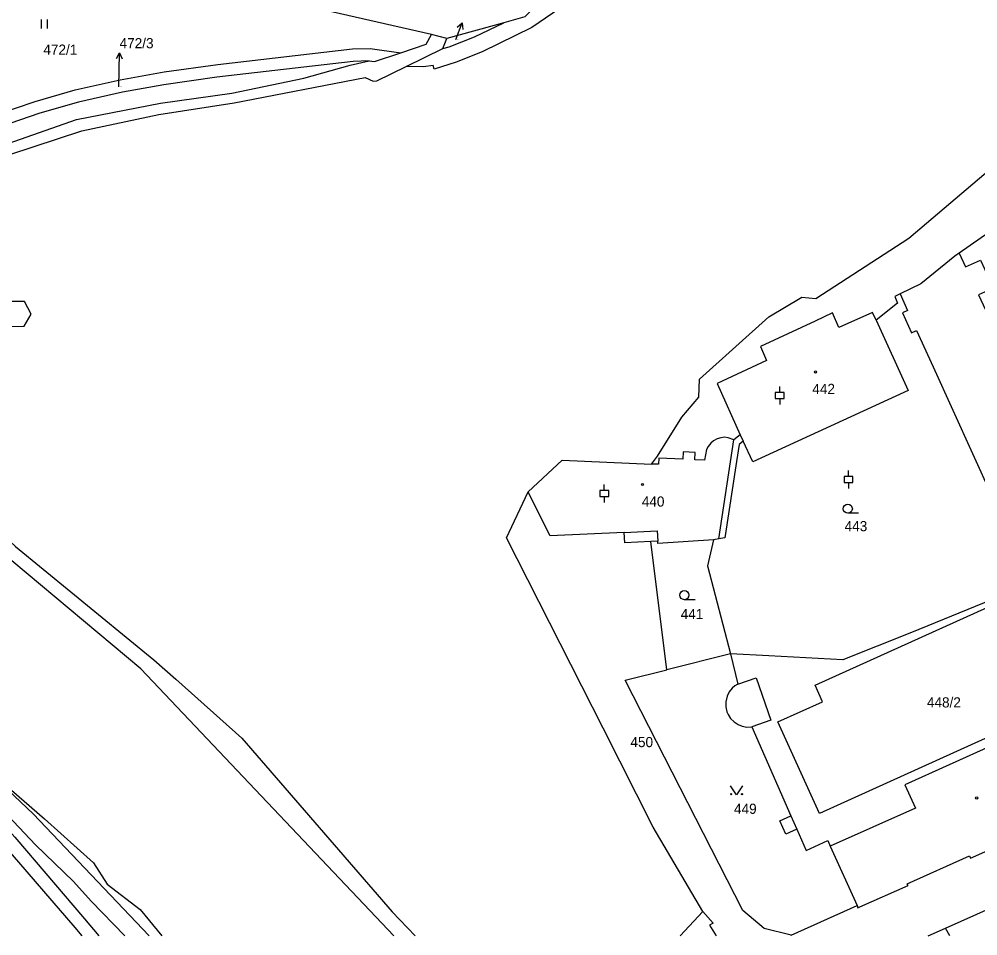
# Model space of a CAD drawing. Extents: x -737240 to -735272, y -1119606 to -1117878.
# Drawn here: x -736364.4 to -736203.8, y -1119605.2 to -1119451.7 of the extents above; entities that cross this region are included whole.
import ezdxf

# ---------------------------------------------------------------- set-up
doc = ezdxf.new("R2010")
doc.units = 0
for name, color, linetype in [('Level 1', 7, 'Continuous'), ('Level 16', 7, 'Continuous'), ('Level 18', 7, 'Continuous'), ('Level 19', 7, 'Continuous'), ('Level 25', 7, 'Continuous'), ('Level 4', 7, 'Continuous')]:
    doc.layers.add(name, color=color, linetype=linetype)

msp = doc.modelspace()

# ---------------------------------------------------------------- linework, layer by layer
at = {"layer": 'Level 1'}
for p, q in [((-736283.21, -1119452.3), (-736292.8, -1119454.94)), ((-736292.8, -1119454.94), (-736295.32, -1119454.3)), ((-736293.43, -1119456.62), (-736292.8, -1119454.94)), ((-736299.58, -1119459.62), (-736293.43, -1119456.62)), ((-736243.67, -1119521.33), (-736244.68, -1119522.17)), ((-736243.67, -1119521.33), (-736243.15, -1119522.41)), ((-736257.45, -1119539.14), (-736258.62, -1119539.2)), ((-736255.94, -1119560.69), (-736258.62, -1119539.2)), ((-736247.2, -1119538.76), (-736248.12, -1119538.93)), ((-736245.25, -1119558), (-736255.94, -1119560.69)), ((-736245.25, -1119558), (-736244.04, -1119563.07)), ((-736241.67, -1119570.25), (-736235.14, -1119585.16)), ((-736235.14, -1119585.16), (-736234.16, -1119587.4)), ((-736228.56, -1119590.21), (-736224.07, -1119600.17)), ((-736253.684, -1119605.245), (-736249.87, -1119601.17)), ((-736235.11, -1119605.12), (-736224.07, -1119600.17)), ((-736212.156, -1119605.245), (-736209.24, -1119603.94)), ((-736208.551, -1119605.245), (-736209.24, -1119603.94)), ((-736235.066, -1119605.245), (-736235.11, -1119605.12))]:
    msp.add_line(p, q, dxfattribs=at)
for points in [[(-736231.53, -1119417.31), (-736232.73, -1119417.82), (-736234.16, -1119418.15), (-736235.51, -1119418.25), (-736244.45, -1119419.15), (-736246.35, -1119419.41), (-736247.62, -1119419.75), (-736249.17, -1119420.36), (-736250.32, -1119421.03), (-736251.53, -1119421.9), (-736252.6, -1119422.93), (-736254, -1119424.77), (-736259.78, -1119435.27), (-736263.14, -1119440.29), (-736265.74, -1119443.43), (-736267.97, -1119445.49), (-736275.01, -1119450.73), (-736278.52, -1119453.1), (-736286.87, -1119457.2), (-736291.22, -1119458.89), (-736294.87, -1119460.08), (-736295.07, -1119459.45), (-736296.66, -1119459.71), (-736299.58, -1119459.62)], [(-736295.32, -1119454.3), (-736327.55, -1119446.88), (-736343.15, -1119437.49), (-736362.67, -1119440.38), (-736387.08, -1119444.81), (-736448.35, -1119462.19)], [(-736277.42, -1119448.99), (-736279.71, -1119451.34), (-736283.21, -1119452.3)], [(-736293.43, -1119456.62), (-736292.4, -1119456.37), (-736288.13, -1119454.69), (-736283.21, -1119452.3)], [(-736300.49, -1119457.33), (-736296.23, -1119455.88), (-736295.32, -1119454.3)], [(-736416.3, -1119489.76), (-736403.98, -1119483.46), (-736393.26, -1119478.1), (-736383.27, -1119473.51), (-736376.96, -1119470.92), (-736368.37, -1119467.75), (-736361.73, -1119465.51), (-736355.01, -1119463.57), (-736347.47, -1119461.86), (-736340.1, -1119460.53), (-736331.11, -1119459.29), (-736308.59, -1119456.68), (-736305.59, -1119456.6), (-736300.49, -1119457.33)], [(-736305.77, -1119458.68), (-736304.88, -1119458.82), (-736300.49, -1119457.33)], [(-736305.77, -1119458.68), (-736308.44, -1119458.81), (-736331.27, -1119461.44), (-736340.19, -1119462.69), (-736347.11, -1119463.94), (-736354.48, -1119465.62), (-736360.93, -1119467.47), (-736367.59, -1119469.75), (-736375.72, -1119472.71), (-736382.44, -1119475.46), (-736392.16, -1119479.91), (-736402.9, -1119485.32), (-736414.49, -1119491.22)], [(-736409.31, -1119495.41), (-736408.61, -1119493.56), (-736400.37, -1119487.54), (-736389.34, -1119481.13), (-736378.85, -1119476.95), (-736354.78, -1119468.53), (-736340.73, -1119465.79), (-736328.8, -1119464.09), (-736316.7, -1119461.59), (-736308.94, -1119459.39), (-736305.77, -1119458.68)], [(-736408.15, -1119496.71), (-736399.55, -1119489.88), (-736388.02, -1119483.03), (-736378.26, -1119478.37), (-736353.93, -1119470.43), (-736341.03, -1119467.7), (-736328.39, -1119465.75), (-736306.43, -1119461.47), (-736305.1, -1119462.1), (-736304.49, -1119462.02), (-736299.58, -1119459.62)], [(-736258.51, -1119526.27), (-736257.5, -1119524.93), (-736253.43, -1119518.37), (-736250.55, -1119515), (-736250.48, -1119512.01), (-736238.82, -1119501.57), (-736233.31, -1119498.26), (-736230.98, -1119498.49), (-736215.38, -1119488.38), (-736198.78, -1119474.28), (-736201.04, -1119467.8), (-736199.1, -1119465.33), (-736196.49, -1119463.68), (-736190.38, -1119467.4), (-736183.21, -1119460.91), (-736180.02, -1119458.99)], [(-736182.52, -1119470.77), (-736195.17, -1119482.69), (-736206.98, -1119490.91)], [(-736206.98, -1119490.91), (-736207.68, -1119491.4), (-736213.41, -1119496.02), (-736216.87, -1119497.74)], [(-736353.846, -1119605.245), (-736355.01, -1119603.86), (-736366.89, -1119590.05), (-736377.84, -1119577.88), (-736396.58, -1119558.45), (-736402.62, -1119551.24), (-736406.79, -1119545.52), (-736409.54, -1119541.32), (-736413.98, -1119533.29), (-736417.7, -1119524.28), (-736420, -1119517.73), (-736421.86, -1119510.91), (-736422.73, -1119505.93), (-736422.85, -1119501.98), (-736422.52, -1119499.35), (-736421.67, -1119496.47), (-736419.72, -1119493.05)], [(-736418.26, -1119494.6), (-736419.7, -1119497.23), (-736420.4, -1119499.69), (-736420.73, -1119502), (-736420.65, -1119505.48), (-736419.8, -1119510.44), (-736417.94, -1119517.18), (-736415.65, -1119523.62), (-736412.12, -1119532.27), (-736407.83, -1119540.03), (-736405.12, -1119544.17), (-736400.99, -1119549.8), (-736394.92, -1119557.12), (-736376.46, -1119576.16), (-736365.12, -1119588.73), (-736353.45, -1119602.4), (-736351.046, -1119605.245)], [(-736408.15, -1119496.71), (-736404.78, -1119499.39), (-736385.5, -1119521.39), (-736368.62, -1119536.68), (-736365.03, -1119540.02), (-736341.83, -1119559), (-736338.15, -1119562.28), (-736327.08, -1119572.14), (-736301.93, -1119601.25), (-736298.088, -1119605.245)], [(-736216.87, -1119497.74), (-736217.73, -1119498.17), (-736217.28, -1119499.27), (-736220.89, -1119502.15)], [(-736216.87, -1119497.74), (-736215.61, -1119500.52), (-736216.47, -1119500.92), (-736214.97, -1119504.23), (-736214.11, -1119503.84), (-736211.33, -1119509.95), (-736194.85, -1119546.23)], [(-736346.704, -1119605.245), (-736352.36, -1119599.46), (-736355.29, -1119596.17), (-736361.65, -1119590), (-736374.68, -1119576.29), (-736387.64, -1119563.67), (-736399.47, -1119550.79), (-736406.5, -1119539.83), (-736409.43, -1119533.42), (-736416.41, -1119515.59), (-736419.05, -1119503.19), (-736416.04, -1119500.72), (-736413.29, -1119498.59)], [(-736301.675, -1119605.245), (-736344.04, -1119560.54), (-736387.29, -1119524.37), (-736412.08, -1119499.84)], [(-736220.89, -1119502.15), (-736221.5, -1119500.82), (-736227.11, -1119503.35), (-736228.2, -1119500.92), (-736231.07, -1119502.27), (-736240.26, -1119506.51), (-736239.23, -1119508.89), (-736247.48, -1119512.76), (-736243.67, -1119521.33)], [(-736220.89, -1119502.15), (-736215.53, -1119513.9), (-736241.5, -1119525.84), (-736243.15, -1119522.41)], [(-736244.68, -1119522.17), (-736245.68, -1119521.82), (-736246.28, -1119521.73), (-736246.86, -1119521.81), (-736247.52, -1119522.01), (-736248.1, -1119522.34), (-736248.54, -1119522.73), (-736249, -1119523.29), (-736249.27, -1119523.8), (-736249.62, -1119525.57), (-736251.24, -1119525.5), (-736251.19, -1119524.3), (-736253.2, -1119524.2), (-736253.25, -1119525.4), (-736257.28, -1119525.22), (-736257.33, -1119526.22), (-736258.51, -1119526.27)], [(-736243.15, -1119522.41), (-736243.82, -1119522.97), (-736244.26, -1119525.8), (-736246.23, -1119538.58), (-736247.2, -1119538.76)], [(-736279.15, -1119530.87), (-736273.44, -1119525.58), (-736258.51, -1119526.27)], [(-736249.87, -1119601.17), (-736258.2, -1119587.04), (-736266.6, -1119570.45), (-736282.79, -1119538.59), (-736279.15, -1119530.87)], [(-736263.05, -1119537.68), (-736275.48, -1119538.26), (-736278.93, -1119531.4), (-736279.15, -1119530.87)], [(-736258.62, -1119539.2), (-736262.97, -1119539.43), (-736263.05, -1119537.68)], [(-736248.12, -1119538.93), (-736257.43, -1119539.51), (-736257.45, -1119539.14)], [(-736248.12, -1119538.93), (-736249.14, -1119543.26), (-736245.25, -1119558)], [(-736194.85, -1119546.23), (-736214.95, -1119554.42), (-736226.47, -1119559), (-736238.85, -1119558.34), (-736245.25, -1119558)], [(-736191.7, -1119554.95), (-736195.39, -1119556.6), (-736190.75, -1119566.81), (-736230.37, -1119584.75), (-736237.32, -1119569.38), (-736229.86, -1119566.04), (-736231.06, -1119563.26), (-736195.23, -1119547.06), (-736191.7, -1119554.95)], [(-736235.11, -1119605.12), (-736239.63, -1119604.01), (-736243.19, -1119601.03), (-736262.91, -1119562.44), (-736255.94, -1119560.69)], [(-736244.04, -1119563.07), (-736244.51, -1119563.37), (-736244.97, -1119563.76), (-736245.47, -1119564.39), (-736245.84, -1119565.13), (-736246.05, -1119566.03), (-736246.05, -1119566.87), (-736245.86, -1119567.7), (-736245.65, -1119568.2), (-736245.24, -1119568.83), (-736244.66, -1119569.42), (-736243.99, -1119569.86), (-736243.31, -1119570.14), (-736242.5, -1119570.28), (-736241.67, -1119570.25)], [(-736342.632, -1119605.245), (-736362.05, -1119584.82), (-736372.57, -1119574.91)], [(-736372.57, -1119574.91), (-736360.18, -1119585.64), (-736351.93, -1119593), (-736349.67, -1119596.61), (-736344.16, -1119600.82), (-736340.524, -1119605.245)], [(-736224.07, -1119600.17), (-736223.91, -1119600.53), (-736223.62, -1119600.4), (-736215.53, -1119596.81), (-736215.66, -1119596.51), (-736205.23, -1119591.83), (-736205.04, -1119592.25), (-736201.67, -1119590.74), (-736201.86, -1119590.32), (-736191.44, -1119585.65), (-736191.34, -1119585.88), (-736182.88, -1119582.05), (-736183.02, -1119581.76)], [(-736234.16, -1119587.4), (-736232.61, -1119590.93), (-736228.97, -1119589.3), (-736228.56, -1119590.21)], [(-736209.24, -1119603.94), (-736198.75, -1119599.25), (-736192.25, -1119596.2)], [(-736249.87, -1119601.17), (-736248.17, -1119603.1), (-736248.76, -1119603.47), (-736247.639, -1119605.245)]]:
    msp.add_lwpolyline(points, dxfattribs=at)
at = {"layer": 'Level 16'}
msp.add_line((-736291.27, -1119455.12), (-736290.206, -1119452.315), dxfattribs=at)
for points in [[(-736291.028, -1119453.073), (-736290.206, -1119452.315), (-736290.093, -1119453.427)], [(-736348.121, -1119458.321), (-736347.602, -1119457.331), (-736347.122, -1119458.34)], [(-736347.71, -1119463.05), (-736347.66, -1119460.33), (-736347.602, -1119457.331)]]:
    msp.add_lwpolyline(points, dxfattribs=at)
at = {"layer": 'Level 25'}
for p, q in [((-736360.697, -1119451.785), (-736360.697, -1119453.285)), ((-736359.675, -1119453.285), (-736359.675, -1119451.785)), ((-736237.02, -1119514.26), (-736237.02, -1119513.26)), ((-736237.02, -1119515.26), (-736237.02, -1119516.26)), ((-736225.5, -1119528.32), (-736225.5, -1119527.32)), ((-736266.41, -1119530.66), (-736266.41, -1119529.66)), ((-736225.5, -1119529.32), (-736225.5, -1119530.32)), ((-736266.41, -1119531.66), (-736266.41, -1119532.66)), ((-736223.838, -1119534.47), (-736225.62, -1119534.47)), ((-736251.208, -1119548.94), (-736252.99, -1119548.94))]:
    msp.add_line(p, q, dxfattribs=at)
for points in [[(-736237.77, -1119515.26), (-736236.27, -1119515.26), (-736236.27, -1119514.26), (-736237.77, -1119514.26)], [(-736226.25, -1119529.32), (-736224.75, -1119529.32), (-736224.75, -1119528.32), (-736226.25, -1119528.32)], [(-736267.16, -1119531.66), (-736265.66, -1119531.66), (-736265.66, -1119530.66), (-736267.16, -1119530.66)]]:
    msp.add_lwpolyline(points, close=True, dxfattribs=at)
msp.add_lwpolyline([(-736243.24, -1119580.13), (-736244.24, -1119581.63), (-736245.24, -1119580.13)], dxfattribs=at)
for centre in [(-736245.14, -1119581.53), (-736243.34, -1119581.53)]:
    msp.add_circle(centre, 0.1, dxfattribs=at)
for centre, major_axis, ratio in [((-736231.03, -1119510.8), (0.18, 0), 0.9848078), ((-736260.01, -1119529.64), (0.18, 0), 0.9848078), ((-736225.62, -1119533.714), (0.764, 0), 0.9894236), ((-736252.99, -1119548.184), (0.764, 0), 0.9894236), ((-736204.03, -1119582.15), (0.18, 0), 0.9848078)]:
    msp.add_ellipse(centre, major_axis=major_axis, ratio=ratio, dxfattribs=at)
at = {"layer": 'Level 4'}
msp.add_line((-736247.2, -1119538.76), (-736244.68, -1119522.17), dxfattribs=at)
for points in [[(-736206.98, -1119490.91), (-736205.91, -1119493.21), (-736203.41, -1119492.08), (-736201.2, -1119496.75), (-736203.7, -1119497.88), (-736200.95, -1119503.84), (-736199.85, -1119506.22), (-736181.54, -1119497.3), (-736172.54, -1119492.96)], [(-736363.58, -1119503.14), (-736362.37, -1119501.14), (-736363.48, -1119499.02), (-736365.86, -1119498.99), (-736367.14, -1119501.07), (-736366.02, -1119503.16), (-736363.58, -1119503.14)], [(-736263.05, -1119537.68), (-736257.57, -1119537.43), (-736257.45, -1119539.14)], [(-736244.04, -1119563.07), (-736240.99, -1119562.01), (-736238.51, -1119569.15), (-736241.67, -1119570.25)], [(-736187.66, -1119571.87), (-736192.86, -1119574.23), (-736194.72, -1119570.38), (-736201.2, -1119573.24), (-736216.04, -1119579.93), (-736214.29, -1119583.84), (-736228.56, -1119590.21)], [(-736234.16, -1119587.4), (-736236.02, -1119588.22), (-736236.99, -1119585.97), (-736235.14, -1119585.16)]]:
    msp.add_lwpolyline(points, dxfattribs=at)

# ---------------------------------------------------------------- texts
at = {"layer": 'Level 16'}
msp.add_text('472/3', height=1.7, dxfattribs=at).set_placement((-736347.58, -1119456.58))
at = {"layer": 'Level 18'}
for s, height, p in [('482/6', 0.1, (-736291.145, -1119455.12)), ('472/1', 1.7, (-736360.35, -1119457.66)), ('472/3', 0.1, (-736347.585, -1119463.05)), ('443', 1.7, (-736226.145, -1119537.47)), ('441', 1.7, (-736253.605, -1119552.2)), ('448/2', 1.7, (-736212.365, -1119566.99)), ('450', 1.7, (-736262.025, -1119573.64)), ('449', 1.7, (-736244.675, -1119584.81))]:
    msp.add_text(s, height=height, dxfattribs=at).set_placement(p)
at = {"layer": 'Level 19'}
for s, p in [('442', (-736231.56, -1119514.49)), ('440', (-736260.12, -1119533.35))]:
    msp.add_text(s, height=1.7, dxfattribs=at).set_placement(p)

doc.saveas('drawing.dxf')
